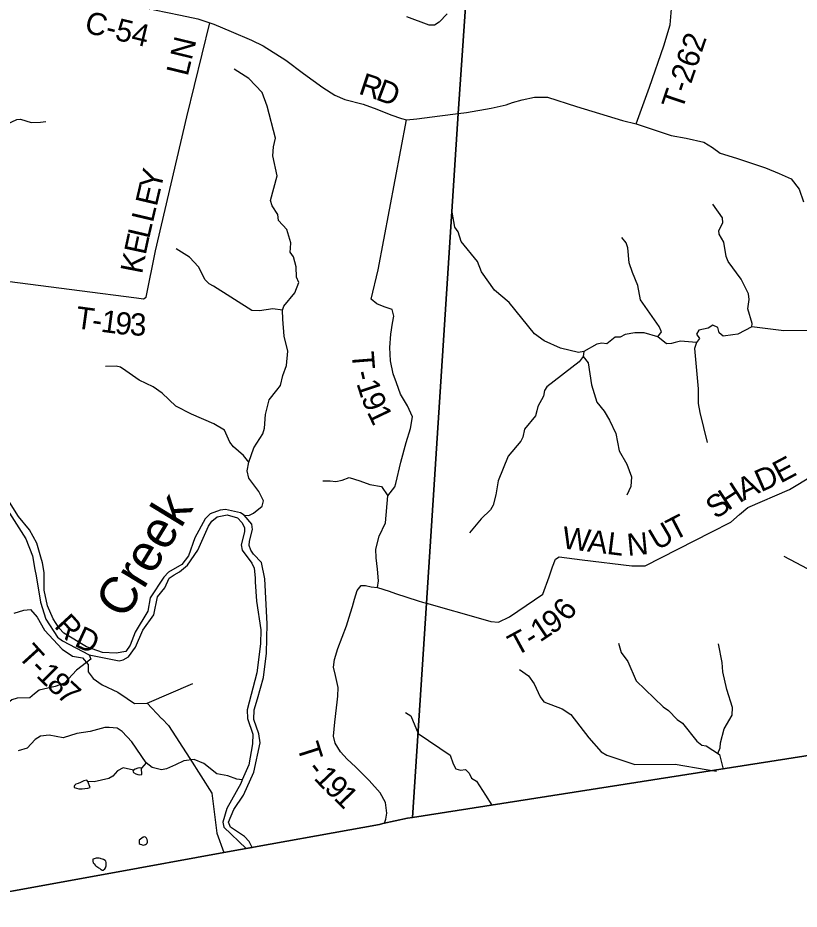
# Model space of a CAD drawing. Extents: x 1525783 to 1900577, y 218250 to 627376.
# Drawn here: x 1686297 to 1696857, y 379728 to 391777 of the extents above; entities that cross this region are included whole.
import ezdxf

# ---------------------------------------------------------------- set-up
doc = ezdxf.new("R2010")
doc.units = 0
for name, color, linetype in [('GM_X_Adjacent_County', 7, 'Continuous'), ('GM_X_County', 7, 'Continuous'), ('GM_X_County_Road', 7, 'Continuous'), ('GM_X_County_Road_Text', 7, 'Continuous'), ('GM_X_Major_River', 7, 'Continuous'), ('GM_X_Major_River_Text', 7, 'Continuous'), ('GM_X_Minor_Lake', 7, 'Continuous'), ('GM_X_Minor_River', 7, 'Continuous'), ('GM_X_Township', 7, 'Continuous'), ('GM_X_Township_Road', 7, 'Continuous'), ('GM_X_Township_Road_Text', 7, 'Continuous'), ('GM_X_Township_ROW', 7, 'Continuous')]:
    doc.layers.add(name, color=color, linetype=linetype)

msp = doc.modelspace()

# ---------------------------------------------------------------- linework, layer by layer
at = {"layer": 'GM_X_Adjacent_County'}
msp.add_lwpolyline([(1684870, 379728), (1687556, 380216), (1689080, 380492), (1691184, 380874), (1691232, 380887), (1691562, 380956), (1691630, 380967), (1699796, 382245), (1700474, 382353), (1708828, 383819)], dxfattribs=at)
at = {"layer": 'GM_X_County'}
msp.add_lwpolyline([(1708828, 383819), (1700474, 382353), (1699796, 382245), (1691630, 380967), (1691562, 380956), (1691232, 380887), (1691184, 380874), (1689080, 380492), (1687556, 380216), (1684870, 379728)], dxfattribs=at)
at = {"layer": 'GM_X_County_Road'}
for points in [[(1687072, 392116), (1687416, 392069), (1687819, 391968), (1688146, 391886), (1688497, 391812), (1688729, 391763), (1688891, 391710), (1688944, 391692), (1689179, 391593), (1689456, 391475), (1689615, 391400), (1689920, 391205), (1690158, 391026), (1690421, 390836), (1690582, 390732), (1690716, 390675), (1690963, 390608), (1691148, 390543), (1691337, 390467), (1691483, 390415), (1691549, 390398), (1691691, 390411), (1692001, 390450)], [(1692001, 390450), (1692002, 390451), (1692250, 390483), (1692359, 390497), (1692695, 390557), (1692897, 390600), (1692981, 390633), (1693111, 390668), (1693281, 390703), (1693455, 390704), (1693849, 390578), (1694471, 390390), (1694654, 390344), (1694681, 390337), (1694924, 390252), (1695127, 390185), (1695331, 390150), (1695568, 390094), (1695684, 390024), (1695789, 389947), (1696012, 389882), (1696401, 389748), (1696588, 389673), (1696750, 389600), (1696855, 389460), (1696914, 389290)]]:
    msp.add_lwpolyline(points, dxfattribs=at)
at = {"layer": 'GM_X_Major_River'}
msp.add_line((1689381, 380550), (1689463, 380563), dxfattribs=at)
for points in [[(1689463, 380563), (1689423, 380643), (1689361, 380712), (1689171, 380835), (1689144, 380902), (1689218, 381075), (1689349, 381271), (1689485, 381582), (1689572, 381976), (1689554, 382098), (1689486, 382293), (1689492, 382423), (1689538, 382571), (1689616, 382858), (1689658, 383188), (1689669, 383585), (1689637, 384192), (1689592, 384413), (1689483, 384528), (1689446, 384581), (1689423, 384643), (1689426, 384701), (1689470, 384859), (1689461, 384931), (1689356, 385055), (1689305, 385085), (1689105, 385132), (1689031, 385121), (1688898, 385071), (1688830, 385003), (1688690, 384749), (1688603, 384506), (1688513, 384389), (1688334, 384283), (1688271, 384218), (1688087, 383936), (1688055, 383756), (1687881, 383474), (1687815, 383298), (1687758, 383209), (1687628, 383189), (1687442, 383197), (1687223, 383274), (1686919, 383460), (1686856, 383525), (1686773, 383652), (1686696, 383830), (1686655, 384042), (1686652, 384277), (1686629, 384409), (1686610, 384486), (1686553, 384674), (1686455, 384858), (1686306, 385034), (1686164, 385264)], [(1686186, 385080), (1686404, 384732), (1686495, 384505), (1686526, 384320), (1686545, 384234), (1686602, 383879), (1686677, 383650), (1686832, 383407), (1686902, 383356), (1687261, 383165), (1687666, 383086), (1687720, 383097), (1687793, 383138), (1687889, 383269), (1687986, 383498), (1688134, 383705), (1688184, 383948), (1688283, 384073), (1688341, 384201), (1688408, 384246), (1688482, 384289), (1688591, 384378), (1688732, 384580), (1688874, 384905), (1688921, 384972), (1688992, 385033), (1689128, 385060), (1689266, 385016), (1689325, 384955), (1689360, 384886), (1689361, 384830), (1689315, 384653), (1689328, 384580), (1689458, 384404), (1689489, 384336), (1689505, 384208), (1689505, 384155), (1689521, 383891), (1689580, 383504), (1689576, 383317), (1689526, 382921), (1689398, 382424), (1689402, 382304), (1689472, 382095), (1689468, 381965), (1689418, 381681), (1689331, 381478), (1689311, 381426), (1689124, 381088), (1689066, 380903), (1689083, 380836), (1689381, 380550)]]:
    msp.add_lwpolyline(points, dxfattribs=at)
at = {"layer": 'GM_X_Minor_Lake'}
for points in [[(1687967, 381634), (1687941, 381638), (1687919, 381635), (1687885, 381619), (1687859, 381605), (1687853, 381593), (1687860, 381577), (1687892, 381559), (1687918, 381548), (1687946, 381544)], [(1687974, 381548), (1687967, 381634)], [(1687245, 381455), (1687231, 381473), (1687189, 381464), (1687143, 381440), (1687112, 381427), (1687082, 381419), (1687064, 381401), (1687058, 381387), (1687058, 381373), (1687090, 381363), (1687123, 381356), (1687167, 381356), (1687201, 381357), (1687242, 381363), (1687274, 381373)], [(1687946, 381544), (1687974, 381548)], [(1687274, 381373), (1687245, 381455)], [(1687991, 380700), (1687937, 380660), (1687935, 380650), (1687937, 380638), (1687935, 380628), (1687937, 380616), (1687949, 380606), (1687967, 380602), (1687979, 380598), (1687993, 380594), (1688009, 380598), (1688023, 380604), (1688035, 380612), (1688043, 380622), (1688049, 380632), (1688049, 380650), (1688047, 380662), (1688043, 380672), (1688035, 380690), (1688023, 380700), (1688007, 380704), (1687995, 380702), (1687991, 380700)], [(1687991, 380700), (1687937, 380660), (1687935, 380650), (1687937, 380638), (1687935, 380628), (1687937, 380616), (1687949, 380606), (1687967, 380602), (1687979, 380598), (1687993, 380594), (1688009, 380598), (1688023, 380604)], [(1688023, 380604), (1688035, 380612), (1688043, 380622), (1688049, 380632), (1688049, 380650), (1688047, 380662), (1688043, 380672), (1688035, 380690), (1688023, 380700), (1688007, 380704), (1687995, 380702), (1687991, 380700)], [(1687485, 380301), (1687489, 380315), (1687493, 380331), (1687489, 380359), (1687485, 380377), (1687479, 380387), (1687455, 380399), (1687441, 380405), (1687425, 380409), (1687413, 380413), (1687395, 380417), (1687383, 380419), (1687367, 380417), (1687355, 380417), (1687343, 380413), (1687329, 380407), (1687309, 380405)], [(1687309, 380405), (1687311, 380391), (1687311, 380377), (1687317, 380355), (1687329, 380339), (1687341, 380325), (1687351, 380315), (1687377, 380297), (1687389, 380289), (1687403, 380281), (1687413, 380271), (1687425, 380263), (1687439, 380257), (1687451, 380257), (1687473, 380275), (1687481, 380289), (1687485, 380301), (1687489, 380315), (1687493, 380331), (1687489, 380359), (1687485, 380377), (1687479, 380387), (1687455, 380399), (1687441, 380405), (1687425, 380409), (1687413, 380413), (1687395, 380417), (1687383, 380419), (1687367, 380417), (1687355, 380417), (1687343, 380413), (1687329, 380407), (1687309, 380405)], [(1687309, 380405), (1687311, 380391), (1687311, 380377), (1687317, 380355), (1687329, 380339), (1687341, 380325), (1687351, 380315), (1687377, 380297), (1687389, 380289), (1687403, 380281), (1687413, 380271), (1687425, 380263), (1687439, 380257), (1687451, 380257), (1687473, 380275), (1687481, 380289), (1687485, 380301)]]:
    msp.add_lwpolyline(points, dxfattribs=at)
at = {"layer": 'GM_X_Minor_River'}
for points in [[(1692100, 391833), (1691991, 391720), (1691927, 391678), (1691857, 391677), (1691556, 391792)], [(1689356, 385055), (1689420, 385050), (1689483, 385079), (1689600, 385174), (1689617, 385249), (1689554, 385372), (1689419, 385554), (1689396, 385655), (1689418, 385769), (1689488, 385964), (1689609, 386153), (1689632, 386228), (1689644, 386414), (1689695, 386612), (1689798, 386743), (1689849, 386806), (1689877, 386944), (1689929, 387076), (1689945, 387270), (1689896, 387474), (1689877, 387705), (1689875, 387825), (1689893, 387877), (1690042, 388061), (1690094, 388201), (1690064, 388273), (1690060, 388413), (1690024, 388544), (1689979, 388609), (1689980, 388663), (1689986, 388735), (1689933, 388917), (1689822, 389039), (1689809, 389119), (1689735, 389236), (1689714, 389309), (1689802, 389642), (1689742, 389913), (1689751, 390035), (1689781, 390149), (1689665, 390581), (1689601, 390768), (1689419, 390958), (1689221, 391083)], [(1685720, 390294), (1685931, 390323), (1686098, 390317), (1686282, 390402), (1686334, 390408), (1686477, 390364), (1686605, 390366), (1686675, 390377)], [(1696215, 387602), (1696222, 387646), (1696164, 387845), (1696183, 387969), (1696172, 388047), (1696074, 388246), (1695896, 388484), (1695869, 388550), (1695837, 388746), (1695776, 388851), (1695769, 388903), (1695826, 389007), (1695822, 389073), (1695690, 389256)], [(1696986, 387551), (1696648, 387546), (1696215, 387602), (1696029, 387502), (1695960, 387491), (1695828, 387474), (1695777, 387517), (1695756, 387589), (1695690, 387621), (1695626, 387580), (1695500, 387555), (1695471, 387502), (1695512, 387441), (1695468, 387388), (1695252, 387406), (1695182, 387390), (1695130, 387373), (1695064, 387372), (1694945, 387463), (1694760, 387517), (1694636, 387520), (1694506, 387495), (1694438, 387462), (1694368, 387458), (1694259, 387372), (1694189, 387378), (1694121, 387367), (1693947, 387265), (1693875, 387251), (1693631, 387310), (1693411, 387410), (1693280, 387507), (1692936, 387931), (1692740, 388095), (1692563, 388345), (1692510, 388485), (1692287, 388753), (1692249, 388882), (1692205, 388946), (1692165, 389151)], [(1694945, 387463), (1694998, 387534), (1694967, 387603), (1694711, 387965), (1694677, 388160), (1694604, 388334), (1694560, 388465), (1694542, 388669), (1694520, 388735), (1694461, 388806)], [(1689875, 387825), (1689743, 387841), (1689562, 387815), (1689458, 387822), (1688941, 388148), (1688881, 388180), (1688830, 388235), (1688740, 388412), (1688618, 388540), (1688437, 388653)], [(1695468, 387388), (1695443, 387306), (1695492, 386761), (1695490, 386563), (1695513, 386443), (1695615, 386038)], [(1693947, 387265), (1693938, 387201), (1693885, 387129), (1693448, 386791), (1693414, 386740), (1693401, 386664), (1693326, 386524), (1693313, 386464), (1693293, 386397), (1693147, 386216), (1693124, 386108), (1693096, 386054), (1692924, 385852), (1692787, 385517), (1692759, 385327), (1692722, 385190), (1692687, 385124), (1692558, 385005), (1692402, 384815)], [(1693938, 387201), (1694003, 387112), (1694052, 386817), (1694122, 386583), (1694222, 386462), (1694295, 386339), (1694381, 386156), (1694423, 385923), (1694527, 385744), (1694593, 385573), (1694580, 385440), (1694529, 385326)], [(1689418, 385769), (1689349, 385860), (1689214, 385976), (1689163, 386040), (1689089, 386203), (1688946, 386289), (1688642, 386421), (1688431, 386528), (1688246, 386703), (1688127, 386791), (1687938, 386881), (1687756, 387006), (1687684, 387053), (1687626, 387069), (1687484, 387065)], [(1699983, 384219), (1699959, 384338), (1699851, 384579), (1699784, 384646), (1699628, 384661), (1699256, 384623), (1699174, 384626), (1698885, 384689), (1698634, 384711), (1698456, 384697), (1698246, 384643), (1697987, 384527), (1697762, 384379), (1697595, 384295), (1697351, 384263), (1697287, 384262), (1697167, 384261), (1697053, 384282), (1696654, 384496)], [(1694413, 383324), (1694451, 383198), (1694540, 383074), (1694652, 382814), (1695017, 382465), (1695090, 382413), (1695207, 382290), (1695278, 382243), (1695475, 381997), (1695540, 381946), (1695602, 381934), (1695780, 381819), (1695830, 381619)], [(1695757, 381834), (1695791, 381907), (1695794, 381975), (1695845, 382166), (1695952, 382349), (1695957, 382455), (1695881, 382699), (1695824, 382936), (1695818, 383064), (1695765, 383313)], [(1687261, 383165), (1687284, 383107), (1687092, 382957), (1686930, 382785), (1686803, 382737), (1686585, 382689), (1686522, 382638), (1686459, 382585), (1686287, 382579), (1686217, 382556), (1686160, 382513), (1685678, 382483), (1685608, 382496), (1685541, 382555), (1685498, 382671), (1685453, 382738), (1685329, 382846), (1685154, 382944), (1684954, 382959)], [(1693078, 382970), (1693197, 382883), (1693277, 382775), (1693357, 382598), (1693408, 382533), (1693654, 382436), (1693771, 382360), (1694013, 382046), (1694180, 381857), (1694258, 381812), (1694638, 381685), (1695182, 381687), (1695601, 381615), (1695740, 381594)], [(1691537, 382387), (1691607, 382340), (1691707, 382104), (1692141, 381812), (1692180, 381693), (1692215, 381627), (1692280, 381608), (1692347, 381615), (1692398, 381566), (1692429, 381501), (1692496, 381458), (1692616, 381268), (1692705, 381133)], [(1689331, 381478), (1689256, 381485), (1689136, 381529), (1688986, 381557), (1688810, 381699), (1688679, 381751), (1688539, 381731), (1688426, 381678), (1688307, 381623), (1688239, 381612), (1688113, 381642), (1688030, 381707), (1687836, 381992), (1687708, 382130), (1687640, 382175), (1687532, 382186), (1687472, 382185), (1687274, 382128), (1687095, 382102), (1686910, 382042), (1686719, 382081), (1686605, 382068), (1686530, 382021), (1686425, 381904), (1686302, 381868)], [(1687859, 381605), (1687719, 381639), (1687645, 381598), (1687582, 381527), (1687525, 381495), (1687329, 381450), (1687245, 381455)], [(1688030, 381707), (1687967, 381634)]]:
    msp.add_lwpolyline(points, dxfattribs=at)
at = {"layer": 'GM_X_Township'}
for points in [[(1708828, 383819), (1700474, 382353), (1699796, 382245), (1691630, 380967), (1691819, 383865), (1692250, 390483), (1692619, 395862), (1692916, 400719), (1692960, 401391), (1692963, 401404), (1694651, 408579), (1694863, 409438), (1695360, 414002), (1695772, 414672), (1699164, 420184)], [(1682729, 402947), (1687479, 400030), (1688208, 399673), (1688322, 399564), (1688475, 399440), (1692619, 395862), (1692250, 390483), (1691819, 383865), (1691630, 380967), (1691562, 380956), (1691232, 380887), (1691184, 380874), (1689080, 380492), (1687556, 380216), (1684870, 379728)]]:
    msp.add_lwpolyline(points, dxfattribs=at)
at = {"layer": 'GM_X_Township_Road'}
for points in [[(1694654, 390344), (1694835, 390841), (1695030, 391400), (1695113, 391684), (1695146, 392065), (1695015, 392380), (1695014, 392381)], [(1687130, 388093), (1687901, 387994), (1687995, 387979), (1688031, 388003), (1688156, 388629), (1688583, 390440), (1688891, 391710)], [(1691157, 384078), (1691173, 384166), (1691159, 384325), (1691142, 384479), (1691134, 384596), (1691180, 384770), (1691267, 384952), (1691296, 385317), (1691392, 385437), (1691404, 385481), (1691473, 385772), (1691546, 386038), (1691604, 386227), (1691629, 386383), (1691563, 386530), (1691469, 386690), (1691417, 386841), (1691371, 386963), (1691333, 387142), (1691324, 387320), (1691338, 387499), (1691361, 387651), (1691379, 387743), (1691357, 387834), (1691247, 387870), (1691151, 387912), (1691071, 387973), (1691166, 388371), (1691549, 390398)], [(1695668, 384826), (1695932, 384961), (1696049, 385063), (1696161, 385157), (1696727, 385400), (1697034, 385587), (1697150, 385711), (1697259, 385896), (1697290, 386019), (1697344, 386124), (1697467, 386296), (1697546, 386424), (1697726, 386958), (1697939, 387513)], [(1690417, 385519), (1690517, 385519), (1690595, 385509), (1690679, 385525), (1690774, 385561), (1690920, 385520), (1691053, 385469), (1691210, 385443), (1691296, 385317)], [(1691766, 383880), (1691819, 383865), (1692582, 383646), (1692692, 383617), (1692794, 383607), (1692944, 383682), (1693394, 383986), (1693477, 384222), (1693522, 384356), (1693564, 384460), (1693614, 384490), (1693922, 384451), (1694597, 384369), (1694775, 384368), (1695668, 384826)], [(1691251, 380889), (1691269, 380943), (1691283, 381027), (1691267, 381170), (1691195, 381302), (1691047, 381467), (1690861, 381652), (1690749, 381757), (1690659, 381855), (1690585, 381972), (1690565, 382068), (1690580, 382258), (1690606, 382449), (1690612, 382525), (1690621, 382607), (1690625, 382726), (1690589, 382886), (1690563, 383001), (1690576, 383105), (1690622, 383253), (1690680, 383405), (1690741, 383558), (1690793, 383732), (1690820, 383818), (1690848, 383920), (1690884, 384035), (1690936, 384105), (1690997, 384103), (1691073, 384084), (1691157, 384078)], [(1691157, 384078), (1691317, 384025), (1691403, 383997), (1691708, 383897), (1691766, 383880)], [(1686247, 383730), (1686376, 383770), (1686470, 383777), (1686560, 383677), (1686658, 383498), (1686895, 383244), (1687037, 383147), (1687172, 383126), (1687249, 383036), (1687248, 382935), (1687316, 382848), (1687437, 382759), (1687649, 382662), (1687777, 382576), (1687876, 382510), (1688046, 382512), (1688240, 382306)]]:
    msp.add_lwpolyline(points, dxfattribs=at)
at = {"layer": 'GM_X_Township_ROW'}
for points in [[(1684404, 388444), (1687130, 388093)], [(1688046, 382512), (1688660, 382779)], [(1688240, 382306), (1688247, 382299), (1688332, 382209), (1688620, 381763), (1688918, 381295), (1688986, 380754), (1689080, 380492)]]:
    msp.add_lwpolyline(points, dxfattribs=at)

# ---------------------------------------------------------------- texts
at = {"layer": 'GM_X_County_Road_Text'}
for s, rotation, p in [('C-54', 346.578, (1687185, 391582)), ('R', 341.5947, (1690889, 390754)), ('D', 339.536, (1691120, 390677))]:
    msp.add_text(s, height=300, rotation=rotation, dxfattribs=at).set_placement(p)
at = {"layer": 'GM_X_Major_River_Text'}
msp.add_text('Creek', height=499.9, rotation=58.5972, dxfattribs=at).set_placement((1687745, 383629))
at = {"layer": 'GM_X_Township_Road_Text'}
for s, rotation, p in [('LN', 76.3417, (1688592, 390977)), ('T-262', 71.2203, (1695274, 390516)), ('Y', 76.7057, (1688225, 389435)), ('E', 76.7028, (1688174, 389217)), ('L', 76.707, (1688122, 388999)), ('L', 76.8608, (1688071, 388780)), ('E', 77.8496, (1688024, 388562)), ('K', 79.0487, (1687975, 388305)), ('T', 352.1542, (1687064, 387583)), ('1', 352.3935, (1687409, 387535)), ('9', 353.4636, (1687599, 387510)), ('3', 357.4221, (1687805, 387487)), ('-', 352.1872, (1687286, 387552)), ('T', 274.5391, (1690808, 387255)), ('-', 283.5388, (1690833, 386980)), ('1', 288.1624, (1690870, 386835)), ('9', 291.6145, (1690934, 386641)), ('1', 295.6464, (1691011, 386448)), ('E', 28.0045, (1696604, 385479)), ('D', 23.6965, (1696340, 385362)), ('A', 26.0975, (1696106, 385247)), ('H', 33.2415, (1695894, 385108)), ('S', 36.0193, (1695733, 384991)), ('T', 27.2915, (1695164, 384702)), ('W', 352.7765, (1693641, 384607)), ('A', 352.7756, (1693985, 384564)), ('U', 30.4609, (1694940, 384570)), ('L', 352.8679, (1694248, 384531)), ('N', 5.3802, (1694542, 384502)), ('6', 51.0684, (1693733, 383605)), ('9', 34.7528, (1693513, 383436)), ('R', 312.6287, (1686778, 383548)), ('1', 33.707, (1693354, 383330)), ('D', 335.2374, (1687047, 383292)), ('T', 28.5472, (1693028, 383142)), ('-', 32.5846, (1693245, 383261)), ('T', 312.1806, (1686285, 383144)), ('-', 314.2743, (1686444, 382969)), ('1', 315.5765, (1686535, 382876)), ('8', 316.8272, (1686672, 382742)), ('7', 317.1622, (1686808, 382614)), ('T', 287.6422, (1690066, 381930)), ('-', 308.1733, (1690189, 381613)), ('1', 313.448, (1690285, 381493)), ('9', 316.4389, (1690424, 381347)), ('1', 314.4554, (1690556, 381222))]:
    msp.add_text(s, height=300, rotation=rotation, dxfattribs=at).set_placement(p)

doc.saveas('drawing.dxf')
